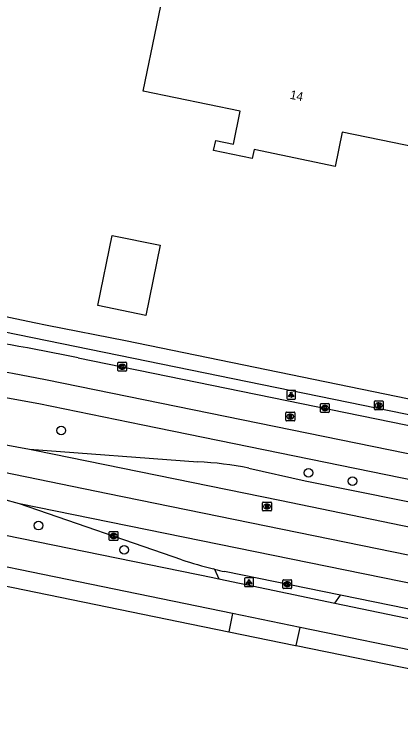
# Model space of a CAD drawing. Extents: x 157692 to 159670, y 381454 to 383289.
# Drawn here: x 158388.9 to 158432.7, y 382103.8 to 382186.1 of the extents above; entities that cross this region are included whole.
import ezdxf

# ---------------------------------------------------------------- set-up
doc = ezdxf.new("R2010")
doc.units = 0
for name, color, linetype in [('IMGEO_Boom', 7, 'Continuous'), ('IMGEO_Brandkraan', 7, 'Continuous'), ('IMGEO_Fietspad_gesloten', 7, 'Continuous'), ('IMGEO_Kolk', 7, 'Continuous'), ('IMGEO_Lichtpunt', 7, 'Continuous'), ('IMGEO_Pand', 7, 'Continuous'), ('IMGEO_Pand_nummerreeks', 7, 'Continuous'), ('IMGEO_Rijbaan_lokaal_open', 7, 'Continuous'), ('IMGEO_Rijbaan_regionaal_gesloten', 7, 'Continuous'), ('IMGEO_Rioolput', 7, 'Continuous'), ('IMGEO_Voetpad_open', 7, 'Continuous')]:
    doc.layers.add(name, color=color, linetype=linetype)

msp = doc.modelspace()

# ---------------------------------------------------------------- linework, layer by layer
at = {"layer": 'IMGEO_Boom'}
for centre in [(158394.208, 382138.903), (158422.256, 382134.129), (158427.242, 382133.181), (158391.619, 382128.133), (158401.352, 382125.383)]:
    msp.add_circle(centre, 0.489, dxfattribs=at)
at = {"layer": 'IMGEO_Brandkraan'}
for p, q in [((158429.724, 382141.336), (158429.724, 382142.188)), ((158429.799, 382142.262), (158430.651, 382142.262)), ((158430.212, 382142.042), (158430.237, 382142.042)), ((158430.725, 382142.188), (158430.725, 382141.336)), ((158430.651, 382141.262), (158429.799, 382141.262)), ((158430.235, 382141.482), (158430.21, 382141.482))]:
    msp.add_line(p, q, dxfattribs=at)
for points in [[(158429.724, 382141.336), (158429.724, 382142.188)], [(158429.799, 382142.262), (158430.651, 382142.262)], [(158430.072, 382141.962), (158430.072, 382141.562), (158430.285, 382141.562)], [(158430.303, 382141.962), (158430.072, 382141.962)], [(158430.251, 382141.881), (158430.197, 382141.881), (158430.197, 382141.805)], [(158430.197, 382141.805), (158430.25, 382141.805)], [(158430.259, 382141.729), (158430.197, 382141.729), (158430.197, 382141.648)], [(158430.197, 382141.648), (158430.259, 382141.648)], [(158430.725, 382142.188), (158430.725, 382141.336)], [(158430.651, 382141.262), (158429.799, 382141.262)]]:
    msp.add_lwpolyline(points, dxfattribs=at)
for centre, radius, start, end in [((158429.801, 382142.186), 0.0765, 91.55205, 178.44795), ((158429.801, 382142.186), 0.0765, 91.55205, 178.44795), ((158430.252, 382141.843), 0.0379, 267.82845, 90.93552), ((158430.26, 382141.688), 0.0404, 269.87594, 90.50774), ((158430.291, 382141.813), 0.251, 268.66757, 293.53466), ((158430.307, 382141.817), 0.145, 59.4692, 91.53667), ((158430.332, 382141.864), 0.0922, 285.51372, 58.15012), ((158430.337, 382141.672), 0.105, 301.31148, 78.98903), ((158430.649, 382142.186), 0.0765, 1.55205, 88.44795), ((158430.649, 382142.186), 0.0765, 1.55205, 88.44795), ((158429.801, 382141.338), 0.0765, 181.55205, 268.44795), ((158429.801, 382141.338), 0.0765, 181.55205, 268.44795), ((158430.649, 382141.338), 0.0765, 271.55205, 358.44795), ((158430.649, 382141.338), 0.0765, 271.55205, 358.44795)]:
    msp.add_arc(centre, radius, start, end, dxfattribs=at)
for centre, major_axis, ratio, start_param, end_param in [((158430.211, 382141.762), (-0.387, 0.002), 0.722429, 4.712389, 7.853982), ((158430.236, 382141.762), (-0.39, 0.002), 0.717154, 1.570796, 4.712389)]:
    msp.add_ellipse(centre, major_axis=major_axis, ratio=ratio, start_param=start_param, end_param=end_param, dxfattribs=at)
at = {"layer": 'IMGEO_Fietspad_gesloten'}
for points in [[(158356.182, 382133.329), (158356.236, 382133.545), (158364.316, 382131.865), (158411.39, 382122.244), (158411.877, 382122.143), (158412.089, 382122.099)], [(158413.639, 382118.174), (158363.947, 382128.382), (158355.402, 382130.125)], [(158425.259, 382119.357), (158456.228, 382112.909), (158491.301, 382104.499)], [(158421.294, 382116.601), (158413.639, 382118.174)], [(158494.143, 382100.466), (158452.239, 382110.244), (158421.294, 382116.601)]]:
    msp.add_lwpolyline(points, dxfattribs=at)
at = {"layer": 'IMGEO_Kolk'}
for p, q in [((158400.618, 382145.717), (158400.618, 382146.569)), ((158400.693, 382146.643), (158401.545, 382146.643)), ((158401.619, 382146.569), (158401.619, 382145.717)), ((158401.129, 382145.863), (158401.104, 382145.863)), ((158401.106, 382146.423), (158401.131, 382146.423)), ((158401.545, 382145.643), (158400.693, 382145.643)), ((158423.612, 382141.036), (158423.612, 382141.888)), ((158423.687, 382141.962), (158424.539, 382141.962)), ((158424.1, 382141.742), (158424.125, 382141.742)), ((158424.613, 382141.888), (158424.613, 382141.036)), ((158424.539, 382140.962), (158423.687, 382140.962)), ((158424.123, 382141.182), (158424.098, 382141.182)), ((158399.639, 382126.535), (158399.639, 382127.387)), ((158399.714, 382127.461), (158400.566, 382127.461)), ((158400.127, 382127.241), (158400.152, 382127.241)), ((158400.64, 382127.387), (158400.64, 382126.535)), ((158400.566, 382126.461), (158399.714, 382126.461)), ((158400.15, 382126.681), (158400.125, 382126.681)), ((158419.34, 382121.074), (158419.34, 382121.926)), ((158419.415, 382122), (158420.267, 382122)), ((158420.341, 382121.926), (158420.341, 382121.074)), ((158420.267, 382121), (158419.415, 382121)), ((158419.851, 382121.22), (158419.826, 382121.22)), ((158419.828, 382121.78), (158419.853, 382121.78))]:
    msp.add_line(p, q, dxfattribs=at)
for points in [[(158400.618, 382145.717), (158400.618, 382146.569)], [(158400.693, 382146.643), (158401.545, 382146.643)], [(158401.619, 382146.569), (158401.619, 382145.717)], [(158400.939, 382146.343), (158401.062, 382146.343), (158401.062, 382146.192), (158401.192, 382146.343), (158401.356, 382146.343), (158401.21, 382146.192), (158401.363, 382145.943), (158401.211, 382145.943), (158401.126, 382146.107), (158401.062, 382146.04), (158401.062, 382145.943), (158400.939, 382145.943), (158400.939, 382146.343)], [(158401.545, 382145.643), (158400.693, 382145.643)], [(158423.612, 382141.036), (158423.612, 382141.888)], [(158423.687, 382141.962), (158424.539, 382141.962)], [(158423.933, 382141.662), (158424.056, 382141.662), (158424.056, 382141.511), (158424.186, 382141.662), (158424.35, 382141.662), (158424.204, 382141.511), (158424.357, 382141.262), (158424.205, 382141.262), (158424.12, 382141.426), (158424.056, 382141.359), (158424.056, 382141.262), (158423.933, 382141.262), (158423.933, 382141.662)], [(158424.613, 382141.888), (158424.613, 382141.036)], [(158424.539, 382140.962), (158423.687, 382140.962)], [(158399.639, 382126.535), (158399.639, 382127.387)], [(158399.714, 382127.461), (158400.566, 382127.461)], [(158399.96, 382127.161), (158400.083, 382127.161), (158400.083, 382127.01), (158400.213, 382127.161), (158400.377, 382127.161), (158400.231, 382127.01), (158400.384, 382126.761), (158400.232, 382126.761), (158400.147, 382126.925), (158400.083, 382126.858), (158400.083, 382126.761), (158399.96, 382126.761), (158399.96, 382127.161)], [(158400.64, 382127.387), (158400.64, 382126.535)], [(158400.566, 382126.461), (158399.714, 382126.461)], [(158419.34, 382121.074), (158419.34, 382121.926)], [(158419.415, 382122), (158420.267, 382122)], [(158420.341, 382121.926), (158420.341, 382121.074)], [(158420.267, 382121), (158419.415, 382121)], [(158419.661, 382121.7), (158419.784, 382121.7), (158419.784, 382121.549), (158419.914, 382121.7), (158420.078, 382121.7), (158419.932, 382121.549), (158420.085, 382121.3), (158419.933, 382121.3), (158419.848, 382121.464), (158419.784, 382121.397), (158419.784, 382121.3), (158419.661, 382121.3), (158419.661, 382121.7)]]:
    msp.add_lwpolyline(points, dxfattribs=at)
for centre, start, end in [((158400.695, 382146.567), 91.55205, 178.44795), ((158400.695, 382146.567), 91.55205, 178.44795), ((158401.543, 382146.567), 1.55205, 88.44795), ((158401.543, 382146.567), 1.55205, 88.44795), ((158400.695, 382145.719), 181.55205, 268.44795), ((158400.695, 382145.719), 181.55205, 268.44795), ((158401.543, 382145.719), 271.55205, 358.44795), ((158401.543, 382145.719), 271.55205, 358.44795), ((158423.689, 382141.886), 91.55205, 178.44795), ((158423.689, 382141.886), 91.55205, 178.44795), ((158424.537, 382141.886), 1.55205, 88.44795), ((158424.537, 382141.886), 1.55205, 88.44795), ((158423.689, 382141.038), 181.55205, 268.44795), ((158423.689, 382141.038), 181.55205, 268.44795), ((158424.537, 382141.038), 271.55205, 358.44795), ((158424.537, 382141.038), 271.55205, 358.44795), ((158399.716, 382127.385), 91.55205, 178.44795), ((158399.716, 382127.385), 91.55205, 178.44795), ((158400.564, 382127.385), 1.55205, 88.44795), ((158400.564, 382127.385), 1.55205, 88.44795), ((158399.716, 382126.537), 181.55205, 268.44795), ((158399.716, 382126.537), 181.55205, 268.44795), ((158400.564, 382126.537), 271.55205, 358.44795), ((158400.564, 382126.537), 271.55205, 358.44795), ((158419.417, 382121.924), 91.55205, 178.44795), ((158419.417, 382121.924), 91.55205, 178.44795), ((158420.265, 382121.924), 1.55205, 88.44795), ((158420.265, 382121.924), 1.55205, 88.44795), ((158419.417, 382121.076), 181.55205, 268.44795), ((158419.417, 382121.076), 181.55205, 268.44795), ((158420.265, 382121.076), 271.55205, 358.44795), ((158420.265, 382121.076), 271.55205, 358.44795)]:
    msp.add_arc(centre, 0.0765, start, end, dxfattribs=at)
for centre, major_axis, ratio, start_param, end_param in [((158401.105, 382146.143), (-0.387, 0.002), 0.722429, 4.712389, 7.853982), ((158401.13, 382146.143), (-0.39, 0.002), 0.717154, 1.570796, 4.712389), ((158424.099, 382141.462), (-0.387, 0.002), 0.722429, 4.712389, 7.853982), ((158424.124, 382141.462), (-0.39, 0.002), 0.717154, 1.570796, 4.712389), ((158400.126, 382126.961), (-0.387, 0.002), 0.722429, 4.712389, 7.853982), ((158400.151, 382126.961), (-0.39, 0.002), 0.717154, 1.570796, 4.712389), ((158419.827, 382121.5), (-0.387, 0.002), 0.722429, 4.712389, 7.853982), ((158419.852, 382121.5), (-0.39, 0.002), 0.717154, 1.570796, 4.712389)]:
    msp.add_ellipse(centre, major_axis=major_axis, ratio=ratio, start_param=start_param, end_param=end_param, dxfattribs=at)
at = {"layer": 'IMGEO_Lichtpunt'}
for p, q in [((158419.792, 382143.37), (158419.792, 382142.563)), ((158419.792, 382143.37), (158419.792, 382142.563)), ((158420.694, 382143.465), (158419.886, 382143.465)), ((158420.694, 382143.465), (158419.886, 382143.465)), ((158420.788, 382142.563), (158420.788, 382143.37)), ((158420.788, 382142.563), (158420.788, 382143.37)), ((158419.886, 382142.469), (158420.694, 382142.469)), ((158419.886, 382142.469), (158420.694, 382142.469)), ((158415.007, 382122.126), (158415.007, 382121.319)), ((158415.007, 382122.126), (158415.007, 382121.319)), ((158415.909, 382122.221), (158415.101, 382122.221)), ((158415.909, 382122.221), (158415.101, 382122.221)), ((158416.003, 382121.319), (158416.003, 382122.126)), ((158416.003, 382121.319), (158416.003, 382122.126)), ((158415.101, 382121.225), (158415.909, 382121.225)), ((158415.101, 382121.225), (158415.909, 382121.225))]:
    msp.add_line(p, q, dxfattribs=at)
for points in [[(158420.166, 382143.034), (158420.205, 382143.006), (158420.017, 382142.744), (158419.979, 382142.771), (158420.166, 382143.034)], [(158420.268, 382142.986), (158420.315, 382142.986), (158420.315, 382142.664), (158420.268, 382142.664), (158420.268, 382142.986)], [(158420.378, 382143.006), (158420.416, 382143.033), (158420.603, 382142.771), (158420.564, 382142.743), (158420.378, 382143.006)], [(158415.381, 382121.79), (158415.42, 382121.762), (158415.232, 382121.5), (158415.194, 382121.527), (158415.381, 382121.79)], [(158415.483, 382121.742), (158415.53, 382121.742), (158415.53, 382121.42), (158415.483, 382121.42), (158415.483, 382121.742)], [(158415.593, 382121.762), (158415.631, 382121.789), (158415.818, 382121.527), (158415.779, 382121.499), (158415.593, 382121.762)]]:
    msp.add_lwpolyline(points, dxfattribs=at)
for centre in [(158420.291, 382143.168), (158415.506, 382121.924)]:
    msp.add_circle(centre, 0.0994, dxfattribs=at)
for centre, start, end in [((158419.886, 382143.37), 90, 180), ((158419.886, 382143.37), 90, 180), ((158420.694, 382143.37), 0, 90), ((158420.694, 382143.37), 0, 90), ((158419.886, 382142.563), 180, 270), ((158419.886, 382142.563), 180, 270), ((158420.694, 382142.563), 270, 0), ((158420.694, 382142.563), 270, 360), ((158415.101, 382122.126), 90, 180), ((158415.101, 382122.126), 90, 180), ((158415.909, 382122.126), 0, 90), ((158415.909, 382122.126), 0, 90), ((158415.101, 382121.319), 180, 270), ((158415.101, 382121.319), 180, 270), ((158415.909, 382121.319), 270, 0), ((158415.909, 382121.319), 270, 360)]:
    msp.add_arc(centre, 0.0946, start, end, dxfattribs=at)
at = {"layer": 'IMGEO_Pand'}
for points in [[(158518.944, 382219.046), (158505.997, 382156.09), (158482, 382161.038), (158467.988, 382163.933), (158454.893, 382166.763), (158451.663, 382167.461), (158426.084, 382172.727), (158425.284, 382168.853), (158416.078, 382170.753), (158415.87, 382169.745), (158411.493, 382170.649), (158411.724, 382171.766), (158413.743, 382171.35), (158414.515, 382175.094), (158403.487, 382177.37), (158406.581, 382192.364)], [(158405.43, 382159.904), (158403.797, 382151.961), (158398.351, 382153.081), (158399.984, 382161.025), (158405.43, 382159.904)]]:
    msp.add_lwpolyline(points, dxfattribs=at)
at = {"layer": 'IMGEO_Rijbaan_lokaal_open'}
for points in [[(158411.605, 382123.193), (158412.089, 382122.099)], [(158412.089, 382122.099), (158425.259, 382119.357)], [(158425.259, 382119.357), (158425.894, 382120.243)]]:
    msp.add_lwpolyline(points, dxfattribs=at)
at = {"layer": 'IMGEO_Rijbaan_regionaal_gesloten'}
for points in [[(158343.515, 382152.527), (158344.701, 382152.34), (158359.702, 382149.969), (158364.851, 382149.208), (158367.573, 382148.849), (158371.817, 382148.178), (158375.703, 382147.604), (158378.325, 382147.182), (158379.439, 382147.019), (158380.951, 382146.761), (158383.343, 382146.352), (158387.42, 382145.655), (158388.681, 382145.418), (158392.408, 382144.693), (158448.183, 382133.33), (158495.454, 382123.689)], [(158396.14, 382147.161), (158448.457, 382136.469)], [(158344.713, 382146.125), (158352.288, 382144.578), (158357.221, 382143.564), (158371.964, 382140.573), (158386.686, 382137.51), (158390.605, 382136.81)], [(158494.863, 382120.858), (158403.45, 382139.53), (158391.658, 382141.923), (158382.438, 382143.582), (158374.541, 382144.834), (158372.362, 382145.076)], [(158336.056, 382144.815), (158342.459, 382143.505), (158399.506, 382131.779), (158492.993, 382112.71)], [(158389.479, 382130.608), (158385.572, 382131.651), (158358.314, 382137.179), (158346.937, 382139.54)], [(158390.605, 382136.81), (158409.702, 382135.36)], [(158390.605, 382136.81), (158391.171, 382136.694), (158418.987, 382131.007), (158432.909, 382128.16), (158493.673, 382115.792)], [(158415.49, 382134.641), (158421.885, 382133.229), (158438.59, 382129.851), (158494.288, 382118.578)], [(158407.873, 382124.252), (158389.479, 382130.608)], [(158492.324, 382109.681), (158389.479, 382130.608)], [(158411.605, 382123.193), (158411.489, 382123.222)], [(158425.894, 382120.243), (158412.732, 382122.922)], [(158491.699, 382106.851), (158425.894, 382120.243)]]:
    msp.add_lwpolyline(points, dxfattribs=at)
for centre, radius, start, end in [((158334.701, 381843.801), 309.519, 78.55087, 81.45601), ((158408.178, 382099.435), 35.957, 78.26689, 87.57081), ((158426.276, 382181.998), 60.607, 252.32317, 255.87814), ((158427.734, 382187.79), 66.581, 255.98053, 256.97802)]:
    msp.add_arc(centre, radius, start, end, dxfattribs=at)
at = {"layer": 'IMGEO_Rioolput'}
for p, q in [((158419.684, 382140.071), (158419.684, 382140.923)), ((158419.759, 382140.997), (158420.611, 382140.997)), ((158420.172, 382140.777), (158420.197, 382140.777)), ((158420.685, 382140.923), (158420.685, 382140.071)), ((158420.611, 382139.997), (158419.759, 382139.997)), ((158420.195, 382140.217), (158420.17, 382140.217)), ((158417.042, 382129.877), (158417.042, 382130.729)), ((158417.117, 382130.803), (158417.969, 382130.803)), ((158417.53, 382130.583), (158417.555, 382130.583)), ((158418.043, 382130.729), (158418.043, 382129.877)), ((158417.969, 382129.803), (158417.117, 382129.803)), ((158417.553, 382130.023), (158417.528, 382130.023))]:
    msp.add_line(p, q, dxfattribs=at)
for points in [[(158419.684, 382140.071), (158419.684, 382140.923)], [(158419.759, 382140.997), (158420.611, 382140.997)], [(158420.685, 382140.923), (158420.685, 382140.071)], [(158420.611, 382139.997), (158419.759, 382139.997)], [(158420.273, 382140.695), (158420.021, 382140.697), (158420.021, 382140.297)], [(158420.021, 382140.297), (158420.145, 382140.297), (158420.145, 382140.459), (158420.156, 382140.459)], [(158420.199, 382140.616), (158420.145, 382140.616), (158420.145, 382140.535)], [(158420.145, 382140.535), (158420.197, 382140.535)], [(158420.203, 382140.43), (158420.274, 382140.297), (158420.414, 382140.297), (158420.349, 382140.423)], [(158417.042, 382129.877), (158417.042, 382130.729)], [(158417.117, 382130.803), (158417.969, 382130.803)], [(158417.631, 382130.501), (158417.379, 382130.503), (158417.379, 382130.103)], [(158417.379, 382130.103), (158417.503, 382130.103), (158417.503, 382130.265), (158417.514, 382130.265)], [(158417.557, 382130.422), (158417.503, 382130.422), (158417.503, 382130.341)], [(158417.503, 382130.341), (158417.555, 382130.341)], [(158417.561, 382130.236), (158417.632, 382130.103), (158417.772, 382130.103), (158417.707, 382130.229)], [(158418.043, 382130.729), (158418.043, 382129.877)], [(158417.969, 382129.803), (158417.117, 382129.803)]]:
    msp.add_lwpolyline(points, dxfattribs=at)
for centre, radius, start, end in [((158419.761, 382140.921), 0.0765, 91.55205, 178.44795), ((158419.761, 382140.921), 0.0765, 91.55205, 178.44795), ((158420.609, 382140.921), 0.0765, 1.55205, 88.44795), ((158420.609, 382140.921), 0.0765, 1.55205, 88.44795), ((158419.761, 382140.073), 0.0765, 181.55205, 268.44795), ((158419.761, 382140.073), 0.0765, 181.55205, 268.44795), ((158420.155, 382140.406), 0.0533, 26.02933, 88.69889), ((158420.181, 382140.724), 0.19, 274.7715, 282.96867), ((158420.205, 382140.52), 0.0964, 77.00612, 93.18647), ((158420.219, 382140.577), 0.0378, 276.66336, 79.67722), ((158420.272, 382140.585), 0.109, 350.36119, 89.41601), ((158420.27, 382140.585), 0.112, 277.58423, 350.98172), ((158420.254, 382140.37), 0.108, 29.51342, 73.79051), ((158420.609, 382140.073), 0.0765, 271.55205, 358.44795), ((158420.609, 382140.073), 0.0765, 271.55205, 358.44795), ((158417.119, 382130.727), 0.0765, 91.55205, 178.44795), ((158417.119, 382130.727), 0.0765, 91.55205, 178.44795), ((158417.513, 382130.212), 0.0533, 26.02933, 88.69889), ((158417.539, 382130.53), 0.19, 274.7715, 282.96867), ((158417.563, 382130.326), 0.0964, 77.00612, 93.18647), ((158417.577, 382130.383), 0.0378, 276.66336, 79.67722), ((158417.63, 382130.391), 0.109, 350.36119, 89.41601), ((158417.628, 382130.391), 0.112, 277.58423, 350.98172), ((158417.612, 382130.176), 0.108, 29.51342, 73.79051), ((158417.967, 382130.727), 0.0765, 1.55205, 88.44795), ((158417.967, 382130.727), 0.0765, 1.55205, 88.44795), ((158417.119, 382129.879), 0.0765, 181.55205, 268.44795), ((158417.119, 382129.879), 0.0765, 181.55205, 268.44795), ((158417.967, 382129.879), 0.0765, 271.55205, 358.44795), ((158417.967, 382129.879), 0.0765, 271.55205, 358.44795)]:
    msp.add_arc(centre, radius, start, end, dxfattribs=at)
for centre, major_axis, ratio, start_param, end_param in [((158420.171, 382140.497), (-0.387, 0.002), 0.722429, 4.712389, 7.853982), ((158420.196, 382140.497), (-0.39, 0.002), 0.717154, 1.570796, 4.712389), ((158417.529, 382130.303), (-0.387, 0.002), 0.722429, 4.712389, 7.853982), ((158417.554, 382130.303), (-0.39, 0.002), 0.717154, 1.570796, 4.712389)]:
    msp.add_ellipse(centre, major_axis=major_axis, ratio=ratio, start_param=start_param, end_param=end_param, dxfattribs=at)
at = {"layer": 'IMGEO_Voetpad_open'}
for points in [[(158206.316, 382158.502), (158219.414, 382155.844), (158334.656, 382132.219), (158335.43, 382132.061), (158341.43, 382130.834), (158407.519, 382117.274), (158413.202, 382116.111)], [(158374.834, 382154.535), (158385.72, 382152.276), (158391.139, 382151.151), (158392.597, 382150.848), (158401.504, 382149.101), (158450.952, 382138.97)], [(158449.501, 382137.443), (158374.656, 382152.742)], [(158413.639, 382118.174), (158413.202, 382116.111)], [(158413.202, 382116.111), (158420.794, 382114.557), (158420.864, 382114.543)], [(158420.864, 382114.543), (158421.294, 382116.601)], [(158420.864, 382114.543), (158451.557, 382108.262), (158482.902, 382100.939)]]:
    msp.add_lwpolyline(points, dxfattribs=at)

# ---------------------------------------------------------------- texts
at = {"layer": 'IMGEO_Pand_nummerreeks'}
msp.add_text('14', height=1, rotation=348.43695, dxfattribs=at).set_placement((158420.084, 382176.527))

doc.saveas('drawing.dxf')
